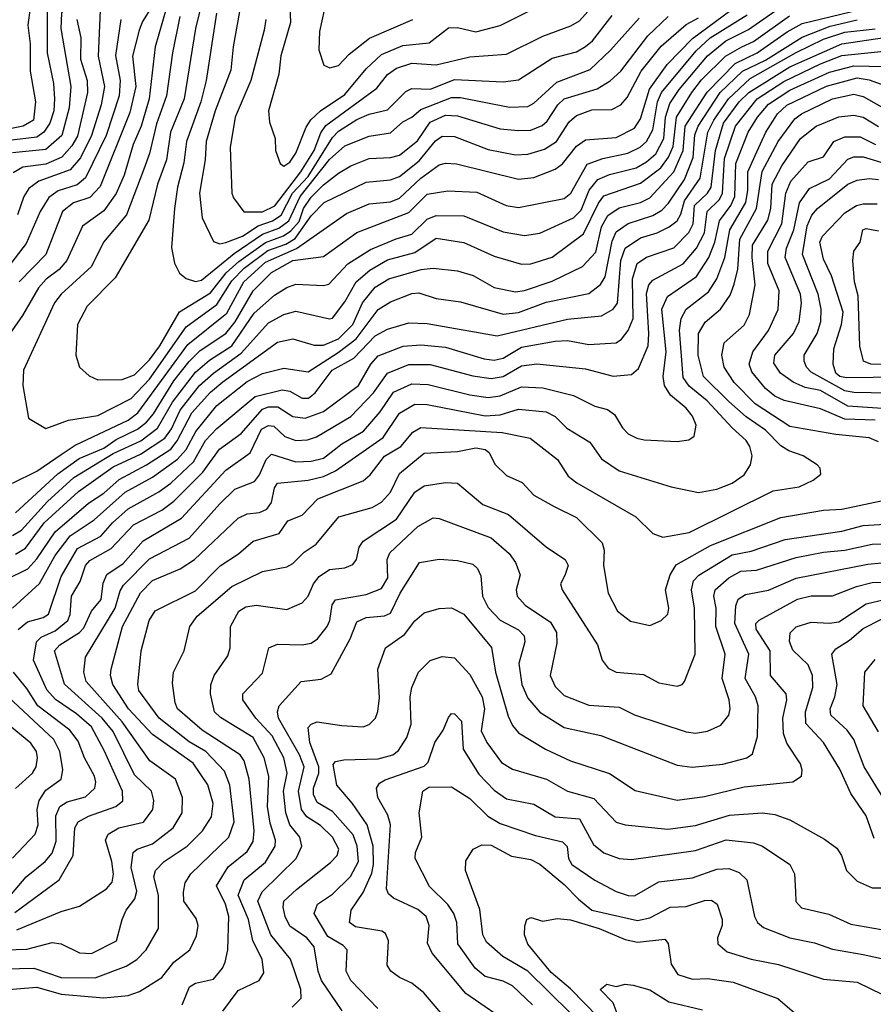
# Model space of a CAD drawing. Extents: x 1308313 to 1441400, y 959662 to 1036319.
# Tile 265 of 656: x 1347119 to 1349918, y 992897 to 996124. Entities that reach past the tile are written whole.
import ezdxf

# ---------------------------------------------------------------- set-up
doc = ezdxf.new("R2010")
doc.units = 0

msp = doc.modelspace()

# ---------------------------------------------------------------- linework, layer by layer
at = {"layer": '0CON10XD'}
for points in [[(1347094.7, 996695), (1347167.4, 996627.4), (1347260.8, 996575), (1347385, 996545.4), (1347431.3, 996505), (1347449.2, 996465), (1347447.9, 996435), (1347382.5, 996302.5), (1347363.6, 996275), (1347281.4, 996195), (1347255.6, 996145), (1347253.7, 996095), (1347287.1, 995905), (1347280.8, 995835), (1347257, 995745), (1347205, 995698.4), (1347095, 995688.2)], [(1347077.3, 996627.3), (1347131.4, 996571.4), (1347349.3, 996509.3), (1347381.4, 996485), (1347394.3, 996455), (1347388.8, 996425), (1347329.1, 996300.9), (1347271.9, 996248.1), (1347226, 996195), (1347209.3, 996165), (1347209.1, 996015), (1347230.4, 995915), (1347232.9, 995865), (1347230.6, 995825), (1347218, 995785), (1347198.3, 995755), (1347175, 995738.5), (1347075, 995726.8)], [(1347095, 996536.1), (1347205, 996510.3), (1347280.7, 996485), (1347318.1, 996468.1), (1347335, 996447.7), (1347332.9, 996415), (1347300.7, 996349.2), (1347273.7, 996316.3), (1347224.5, 996275), (1347166.3, 996195), (1347153.4, 996163.4), (1347145.8, 996105.8), (1347153.1, 996045), (1347153, 995955), (1347171.2, 995855), (1347164.8, 995795), (1347130.9, 995775), (1347015, 995751.6)], [(1347853.3, 996225), (1347818.9, 996035), (1347811.4, 995958.6), (1347759.5, 995825), (1347730.3, 995725), (1347727, 995665), (1347709.1, 995555), (1347716.9, 995475), (1347755, 995397.3), (1347775, 995388.9)], [(1347853.9, 995493.9), (1347915, 995494.4), (1347955.6, 995514.4), (1348040.5, 995625), (1348084.7, 995695), (1348106.4, 995753.7), (1348122.5, 995777.5), (1348289.9, 995900.1), (1348325.7, 995944.3), (1348355, 995964.8), (1348405, 995981.8), (1348485, 995976.5), (1348595, 996002.2), (1348715, 996011.1), (1348835, 996070.4), (1348926.6, 996103.4), (1348955, 996120.3), (1349047.4, 996225)], [(1348003.1, 996225), (1348007, 996115), (1347975.9, 996005.9), (1347969.3, 995945), (1347934.6, 995825), (1347938.2, 995788.2), (1347956.9, 995735), (1347958.1, 995695), (1347973, 995653), (1347985, 995644.3)], [(1347985, 995644.3), (1348005, 995656.9), (1348025, 995686.9), (1348058.4, 995771.6), (1348074.1, 995795.9), (1348105.1, 995824.9), (1348185, 995879.2), (1348255, 995963.1), (1348305, 996010.2), (1348375, 996040), (1348462, 996048), (1348525, 996097.5), (1348555, 996098.2), (1348615, 996084.1), (1348694.2, 996105), (1348892.2, 996205)], [(1347599.8, 996159.8), (1347563.5, 996035), (1347544.1, 995865), (1347517.6, 995775), (1347490.9, 995715), (1347461.4, 995615), (1347435.9, 995554.1), (1347395, 995497.7), (1347325, 995446.8), (1347274, 995335), (1347248.9, 995305), (1347206.3, 995273.7), (1347180.6, 995245), (1347127.9, 995155), (1347043.9, 995035)], [(1347075, 994289.7), (1347145.5, 994324.5), (1347175, 994356.8), (1347234.8, 994445.2), (1347345, 994539.5), (1347395, 994572.7), (1347445, 994617.2), (1347535, 994664.9), (1347615, 994716.5), (1347635.9, 994744.1), (1347683.9, 994835), (1347745, 994903.4), (1347785, 994937.6), (1347965, 995067.3), (1348015, 995077.6), (1348085, 995057.7), (1348115, 995057.4), (1348165, 995078.1), (1348211.5, 995125), (1348243.6, 995196.4), (1348285, 995247), (1348329.1, 995275), (1348435.2, 995305.2), (1348475, 995310.2), (1348555, 995301.2), (1348606, 995286), (1348675, 995246), (1348745, 995232.2), (1348775, 995236.7), (1348865, 995267.4), (1348965, 995315.3), (1349008.4, 995361.6), (1349026.6, 995445), (1349047.5, 995482.5), (1349085, 995507.5), (1349155, 995524.6), (1349185, 995539.7), (1349264.5, 995625.5), (1349294.5, 995695), (1349301.1, 995775), (1349373.1, 995886.9), (1349465, 995980.1), (1349537.2, 996015), (1349635.5, 996084.5), (1349685, 996111.8), (1349875, 996157.1)], [(1347095, 994605.3), (1347175, 994644.8), (1347258.8, 994701.2), (1347300.7, 994729.3), (1347475, 994811.6), (1347506.1, 994835), (1347670.7, 995059.3), (1347797.8, 995162.2), (1347853.6, 995265), (1347925, 995329.7), (1348026.3, 995373.7), (1348190.9, 995489.1), (1348265, 995520.9), (1348335, 995527.4), (1348365, 995539.2), (1348434.1, 995605), (1348495, 995648.6), (1348515, 995654.3), (1348551.3, 995651.3), (1348755, 995601.2), (1348805, 995606.5), (1348875, 995634.2), (1348898.6, 995651.4), (1348945, 995710), (1348975, 995730.2), (1349075, 995738.4), (1349135, 995768.9), (1349155, 995798.8), (1349183.9, 995896.1), (1349242.5, 995977.5), (1349325, 996062.5), (1349476.2, 996173.8)], [(1347551.2, 996165), (1347521.4, 996118.6), (1347510.8, 996089.2), (1347489, 996005), (1347500.1, 995905), (1347480.6, 995819.4), (1347382.6, 995577.4), (1347348.5, 995541.5), (1347295, 995523.5), (1347258.9, 995495), (1347204.3, 995355), (1347117, 995265)], [(1347716.9, 996185), (1347695.5, 996095.5), (1347658.5, 995865), (1347613.4, 995755), (1347600.3, 995665), (1347570.6, 995585), (1347542.5, 995467.5), (1347431.6, 995278.4), (1347340.4, 995185), (1347308.9, 995125), (1347303.2, 995025), (1347315.3, 994985.3), (1347347.3, 994957.3), (1347375, 994943.9)], [(1347451, 996125), (1347433.3, 996006.7), (1347448.7, 995925), (1347445.7, 995874.3), (1347402.5, 995745), (1347334.7, 995605.3), (1347307, 995583), (1347245, 995562.8), (1347215, 995540.9), (1347185.8, 995495), (1347139.7, 995390.3), (1347079.3, 995310.7)], [(1347095, 994433.8), (1347125, 994450.7), (1347210.3, 994545), (1347296.7, 994623.3), (1347425, 994702.5), (1347516.1, 994743.9), (1347571.2, 994785), (1347619.8, 994870.2), (1347695, 994968.7), (1347741.6, 995008.4), (1347814.6, 995055.4), (1347888.2, 995161.8), (1347955, 995221), (1347995, 995246.5), (1348025, 995257.5), (1348115, 995252.7), (1348132.5, 995257.5), (1348195.6, 995324.4), (1348269.3, 995370.7), (1348353.7, 995406.3), (1348405, 995421.3), (1348455, 995470), (1348485, 995482.4), (1348575, 995481.7), (1348705, 995429.1), (1348775, 995417), (1348825.2, 995424.8), (1348935, 995474.1), (1348960.4, 995499.6), (1348987, 995565), (1349015, 995600.3), (1349053.6, 995616.4), (1349141.2, 995638.8), (1349175, 995657.9), (1349205.1, 995684.9), (1349231, 995735), (1349237.4, 995805), (1349250.6, 995849.4), (1349281.4, 995895), (1349375, 996006), (1349435, 996054.4), (1349508.6, 996091.4), (1349595, 996152.4)], [(1347095, 994194.8), (1347183.6, 994276.4), (1347235, 994368.3), (1347285, 994432.7), (1347363.5, 994485), (1347465, 994575.1), (1347554.9, 994625.1), (1347636.5, 994683.5), (1347664.5, 994715.5), (1347696.1, 994773.9), (1347765, 994859.2), (1347865, 994938.4), (1347915, 994964.5), (1347985, 994981.7), (1348065, 994970.4), (1348163.8, 995033.8), (1348222.4, 995077.6), (1348295, 995174.3), (1348335, 995198.9), (1348405, 995226.5), (1348428.4, 995228.4), (1348485, 995210.2), (1348565, 995199.8), (1348705, 995159.3), (1348755, 995164.5), (1348845, 995198.2), (1348985, 995226.2), (1349023.5, 995256.5), (1349039.1, 995280.9), (1349061.5, 995398.5), (1349075, 995429), (1349115, 995456.4), (1349195, 995482), (1349225, 995500), (1349247.1, 995522.9), (1349299.6, 995600.4), (1349327.5, 995672.5), (1349332.8, 995747.2), (1349344.5, 995775.5), (1349416, 995885), (1349489.2, 995955), (1349565, 995991.4), (1349685, 996067.1), (1349776.7, 996103.3), (1349865, 996124.1)], [(1347306.2, 996125), (1347319.9, 996065), (1347318.2, 995995), (1347340.7, 995925), (1347341.3, 995885), (1347308.2, 995741.8), (1347289.9, 995710.1), (1347256.8, 995673.3), (1347205, 995650.9), (1347129.2, 995640.8), (1347097.5, 995622.5)], [(1347105, 994507.8), (1347244.5, 994635.5), (1347313.8, 994686.2), (1347395, 994719.6), (1347435, 994748.6), (1347505, 994781.7), (1347535, 994805.4), (1347557.9, 994832.1), (1347625, 994940.5), (1347675, 995004.3), (1347710.4, 995039.6), (1347794.9, 995095.1), (1347825.8, 995134.2), (1347884.2, 995235), (1347944.3, 995295), (1348015, 995334.4), (1348115, 995348.1), (1348225, 995427), (1348395, 995492.6), (1348455, 995552.6), (1348523.6, 995563.6), (1348618.4, 995558.4), (1348714.8, 995514.8), (1348755, 995508.9), (1348905, 995537.6), (1348926.8, 995555), (1348979.5, 995650.5), (1349031.2, 995668.8), (1349113.8, 995686.2), (1349153.3, 995706.7), (1349174.4, 995725), (1349195, 995763.1), (1349210.2, 995855), (1349224.2, 995885.8), (1349338, 996022), (1349383.7, 996065), (1349505, 996140.3)], [(1347105, 994372.8), (1347138, 994392), (1347199.4, 994475), (1347311.8, 994578.2), (1347425, 994658), (1347515, 994699.7), (1347595, 994753), (1347616.6, 994783.4), (1347645, 994844.8), (1347708.8, 994925), (1347754.3, 994965.7), (1347845, 995030.8), (1347935, 995130.9), (1347985, 995157.6), (1348025, 995168.4), (1348135, 995143.3), (1348145, 995146.2), (1348185, 995199.4), (1348222.9, 995265), (1348266.8, 995303.2), (1348325, 995337.3), (1348415, 995361.2), (1348485, 995407.5), (1348575, 995393.3), (1348675, 995348.8), (1348765, 995322.7), (1348795, 995323.5), (1348865, 995345.7), (1348967.6, 995422.4), (1349017, 995523), (1349035, 995547.1), (1349155, 995587.9), (1349221.5, 995638.5), (1349246.8, 995673.2), (1349261.6, 995708.4), (1349273.3, 995805), (1349322.9, 995885), (1349355, 995926.8), (1349433.6, 996005), (1349487.5, 996035), (1349525, 996052.2), (1349643.7, 996136.3)], [(1347383.1, 996155), (1347376.1, 996005), (1347397.6, 995905), (1347386.7, 995845), (1347354.7, 995745), (1347318.2, 995671.8), (1347285, 995632), (1347182.3, 995595), (1347149.1, 995570.9), (1347133.1, 995545), (1347111.7, 995485)], [(1347644.3, 996135), (1347620.1, 996015), (1347600.9, 995875), (1347567.4, 995782.6), (1347545.2, 995685), (1347525.7, 995634.3), (1347469.4, 995485), (1347394.2, 995395), (1347354.8, 995315), (1347255.2, 995225), (1347233.5, 995196.5), (1347131.5, 994975), (1347129.1, 994925), (1347148.3, 994818.3), (1347205, 994784.4)], [(1347205, 994784.4), (1347278.9, 994811.1), (1347375, 994826.9), (1347485, 994882.4), (1347545, 994945.5), (1347665, 995116.9), (1347765, 995190.4), (1347815, 995268.2), (1347855, 995309.8), (1347932.3, 995367.7), (1347992.1, 995387.9), (1348022.8, 995407.2), (1348075, 995480.7), (1348117.4, 995525), (1348255, 995591.5), (1348335, 995599.3), (1348365, 995610.2), (1348428.8, 995661.2), (1348483, 995727), (1348505, 995742.2), (1348545, 995740.9), (1348655, 995698.1), (1348745, 995680.6), (1348785, 995683.4), (1348840.2, 995699.8), (1348879, 995725), (1348921, 995789), (1348945, 995809.8), (1348995, 995828.1), (1349060.8, 995829.2), (1349090, 995845), (1349111.5, 995868.5), (1349157.6, 995955), (1349222.9, 996037.1), (1349305, 996108), (1349345, 996130)], [(1347375, 994943.9), (1347455, 994944.8), (1347495, 994959.8), (1347545, 995008.9), (1347578.5, 995055), (1347643.4, 995166.6), (1347745, 995228.6), (1347796, 995294), (1347838.1, 995331.9), (1347925, 995394), (1347984.5, 995415.5), (1348007.7, 995432.3), (1348035, 995462.7), (1348049.5, 995505), (1348075, 995542.3), (1348115, 995582.8), (1348165, 995621.2), (1348205.4, 995645), (1348265, 995668.9), (1348335, 995672.3), (1348365, 995680.4), (1348423.2, 995726.8), (1348465, 995788.7), (1348515, 995811.2), (1348555, 995808.9), (1348695, 995766.3), (1348755, 995760.6), (1348795, 995762.1), (1348832.2, 995777.8), (1348848.9, 995791.1), (1348883.4, 995845), (1348904.7, 995865), (1349012.4, 995897.6), (1349055, 995923.9), (1349090, 995955), (1349178.9, 996071.1), (1349245.3, 996134.7)], [(1347764.2, 996145), (1347730.9, 995925), (1347713, 995855), (1347665.8, 995725), (1347657.6, 995655), (1347636.6, 995575), (1347626.7, 995505), (1347617.3, 995377.3), (1347626.2, 995326.2), (1347643.3, 995293.3), (1347665.3, 995275.3), (1347695, 995265.9)], [(1347695, 995265.9), (1347715, 995270.5), (1347821.9, 995358.1), (1347915, 995420.6), (1347969, 995441), (1348001.7, 995465), (1348039.1, 995545), (1348135, 995665.4), (1348185, 995710.3), (1348265, 995742.1), (1348335, 995752.8), (1348375, 995788.8), (1348405, 995804.3), (1348435, 995829.7), (1348535, 995869), (1348565, 995868.7), (1348725, 995837.3), (1348785, 995839.5), (1348805, 995850.5), (1348880.3, 995919.7), (1348989.7, 995960.3), (1349056.1, 996023.9), (1349150.5, 996129.5)], [(1347775, 995388.9), (1347795, 995393.8), (1347850, 995415), (1347901.1, 995448.9), (1347948.1, 995465), (1347976.4, 995483.6), (1348013.7, 995555), (1348065, 995609.7), (1348145, 995738.2), (1348165, 995758.8), (1348225, 995797.4), (1348265, 995814.8), (1348325, 995829), (1348385, 995889.1), (1348405, 995898.1), (1348466.5, 995896.5), (1348545, 995927.6), (1348705, 995920), (1348755, 995926.8), (1348865, 995997.5), (1348945, 996018.7), (1348975, 996036.1), (1348997, 996055), (1349062.1, 996137.9)], [(1347926.3, 996125), (1347920.5, 996089.5), (1347877, 995925), (1347825.6, 995805), (1347809, 995705), (1347814.7, 995555), (1347820.1, 995540.1), (1347853.9, 995493.9)], [(1348117.1, 996155), (1348102.3, 996085), (1348100, 996025), (1348116.7, 995975), (1348135.9, 995965.9)], [(1348135.9, 995965.9), (1348165, 995974.4), (1348199.1, 996010.9), (1348266.1, 996063.9), (1348408.5, 996125)], [(1347113.7, 994125), (1347145, 994150.2), (1347195.7, 994164.3), (1347213.9, 994176.1), (1347255, 994298.7), (1347309.1, 994390.9), (1347385, 994431.7), (1347422.8, 994475), (1347475, 994521.3), (1347575, 994576.1), (1347614.7, 994605.3), (1347689, 994675), (1347728.5, 994745), (1347765, 994784.4), (1347890.7, 994889.3), (1347979.3, 994910.7), (1348005, 994906.9), (1348045, 994884), (1348066.2, 994883.8), (1348088.5, 994901.5), (1348143.4, 994975), (1348215, 995014.4), (1348285, 995087.5), (1348325, 995109.3), (1348395, 995130.6), (1348455, 995128.8), (1348685, 995087.8), (1348915, 995143), (1349027, 995153), (1349065, 995175.3), (1349079.3, 995195), (1349090.1, 995335), (1349104.7, 995375.3), (1349155, 995408.8), (1349210, 995425), (1349249.4, 995445), (1349275.1, 995464.9), (1349287, 995487), (1349299.2, 995530.8), (1349350.9, 995605), (1349376, 995755), (1349395.5, 995795), (1349443, 995865), (1349515, 995931.6), (1349665, 996016.6), (1349755, 996060.2), (1349825, 996083.4), (1349925, 996093.7)], [(1347102.6, 993197.4), (1347248.8, 993305), (1347294.1, 993385), (1347299.8, 993475), (1347310.8, 993495), (1347345, 993513.8), (1347434.8, 993545.2), (1347456.7, 993563.3), (1347456, 993595), (1347396.7, 993726.7), (1347355, 993805.9), (1347305, 993849.4), (1347236.1, 993896.1), (1347208.1, 993928.1), (1347164.1, 994025), (1347173.7, 994085), (1347189.9, 994100.1), (1347235, 994120.7), (1347276.6, 994155), (1347284.6, 994175), (1347289, 994235), (1347317.7, 994282.3), (1347335.1, 994334.9), (1347348.8, 994351.2), (1347419.3, 994390.7), (1347492.1, 994467.9), (1347585, 994516.2), (1347624.3, 994545.7), (1347719.2, 994640.8), (1347773.9, 994716.1), (1347845, 994768), (1347915, 994847.1), (1347935, 994855.1), (1347965.3, 994855.3), (1348015, 994823.4), (1348055, 994817.5), (1348115, 994839.5), (1348229.8, 994925), (1348270, 994995), (1348295, 995022), (1348376.3, 995053.7), (1348435, 995058.3), (1348515, 995050.2), (1348642.2, 995012.2), (1348675, 995008.3), (1348705, 995014.8), (1348765, 995050.7), (1348875, 995070.8), (1348915, 995073), (1348985, 995059.8), (1349075, 995065.3), (1349092.8, 995077.2), (1349114.8, 995105.2), (1349130.5, 995145), (1349128.6, 995275), (1349144, 995325), (1349174.6, 995345.4), (1349263.9, 995376.1), (1349312.9, 995427.1), (1349327.1, 995455), (1349331.8, 995515), (1349374.8, 995555), (1349386.2, 995575), (1349401.3, 995695), (1349427.2, 995785), (1349478.6, 995855), (1349509.9, 995885), (1349645, 995969.6), (1349815, 996044.4), (1349985, 996070.1)], [(1347109.2, 993140.8), (1347255, 993201.4), (1347315, 993218.8), (1347403.5, 993275), (1347422.4, 993297.6), (1347426.1, 993323.9), (1347421.3, 993365), (1347400.8, 993435), (1347409.4, 993455), (1347444.4, 993475.6), (1347525, 993493.8), (1347555.2, 993535), (1347558.5, 993565), (1347550.7, 993595), (1347495, 993649.2), (1347425, 993790.6), (1347389.1, 993835), (1347265.8, 993945.8), (1347233.3, 994055), (1347250.5, 994075), (1347314.7, 994115.3), (1347329.3, 994130.7), (1347354.5, 994185.5), (1347385.8, 994224.2), (1347393.2, 994276.8), (1347404.6, 994305.4), (1347457.8, 994342.2), (1347524.4, 994415.6), (1347649.5, 994490.5), (1347795, 994647.8), (1347875, 994704.2), (1347912.5, 994782.5), (1347935, 994794.1), (1347951.9, 994791.9), (1347988.1, 994758.1), (1348025, 994745.2), (1348062.6, 994747.4), (1348092.9, 994757.1), (1348205, 994824), (1348279.4, 994900.6), (1348324.9, 994965.1), (1348395, 994993.9), (1348465, 994993.9), (1348605, 994956.7), (1348665, 994947.6), (1348705, 994954.6), (1348765, 994989.2), (1348815, 994996.6), (1348975, 994979.8), (1349065, 994956.2), (1349125, 994961.3), (1349148.7, 994981.3), (1349179.8, 995055), (1349182.7, 995095), (1349175, 995226.7), (1349182.5, 995255), (1349195, 995270.2), (1349295, 995324.4), (1349338.5, 995375), (1349364.4, 995425.6), (1349373.6, 995495), (1349413.8, 995535), (1349423.8, 995555), (1349430.4, 995669.6), (1349466.7, 995775), (1349537.9, 995865), (1349625, 995921.7), (1349745, 995979.7), (1349815, 996006.3), (1349975, 996023.6)], [(1347035, 993074), (1347142.2, 993077.8), (1347225, 993099.5), (1347254.7, 993094.7), (1347315, 993065.9), (1347355, 993063.2), (1347436.8, 993105), (1347454.7, 993175), (1347468.4, 993205), (1347497.1, 993242.9), (1347502.6, 993267.4), (1347484.9, 993345), (1347490.8, 993395), (1347504.2, 993405.8), (1347555, 993422.7), (1347622.5, 993475), (1347651.4, 993525), (1347652.6, 993575), (1347630, 993635), (1347545.4, 993695.4), (1347455, 993822.8), (1347336.9, 993955), (1347329.8, 993985), (1347334.3, 994035), (1347432.1, 994195), (1347448.4, 994251.6), (1347459.8, 994270.2), (1347545, 994357), (1347674.3, 994425), (1347774.2, 994535.8), (1347825, 994585.2), (1347889.1, 994610.9), (1347905, 994632), (1347927, 994683), (1347945, 994700), (1348025, 994674.8), (1348075, 994677), (1348115, 994687), (1348175, 994733.8), (1348246.6, 994775), (1348301.2, 994838.8), (1348345, 994903.6), (1348405, 994930.5), (1348458.9, 994928.9), (1348595, 994894.5), (1348655, 994886.1), (1348695, 994890.8), (1348765, 994920.2), (1348835, 994917.9), (1348935, 994892.7), (1349005, 994857.3), (1349046.6, 994846.6), (1349069.8, 994829.8), (1349096.2, 994786.2), (1349115, 994767.1), (1349142.4, 994752.4), (1349167.4, 994747.4), (1349275, 994741.2), (1349313.1, 994746.9), (1349330.8, 994759.2), (1349337.8, 994795), (1349325.3, 994825), (1349305, 994851.1), (1349253.3, 994893.3), (1349233.5, 994925), (1349229.3, 994955), (1349239.6, 995035), (1349225.2, 995175), (1349243.6, 995216.4), (1349338.1, 995281.9), (1349379.3, 995345), (1349399, 995395), (1349413.6, 995465), (1349451.4, 995515), (1349464.7, 995545), (1349467.3, 995652.7), (1349508, 995755), (1349538.9, 995805), (1349575, 995847.4), (1349645, 995893.1), (1349775, 995952.1), (1349855, 995972.9), (1349955, 995970.7)], [(1346975, 993011.2), (1347165, 993015.5), (1347255, 992985.2), (1347366.5, 992983.5), (1347468.1, 993021.9), (1347503.6, 993043.6), (1347533.5, 993075), (1347573.9, 993145), (1347574.4, 993255), (1347559.4, 993315), (1347564.1, 993335), (1347592.8, 993365), (1347668.2, 993415), (1347718.8, 993465), (1347748.3, 993511.7), (1347753.8, 993555), (1347736.4, 993616.4), (1347687.6, 993687.6), (1347555, 993781), (1347476.3, 993865), (1347424.8, 993945), (1347417, 993975), (1347418.7, 993995), (1347455.6, 994135), (1347515, 994245.3), (1347555, 994286), (1347645, 994324.2), (1347692.8, 994355), (1347835, 994490), (1347865, 994504.3), (1347905, 994509.1), (1347929.9, 994520.1), (1347945, 994541.2), (1347955, 994590), (1347965, 994605.3), (1348065, 994614.5), (1348115, 994626.5), (1348154.7, 994645), (1348311.1, 994755), (1348365, 994834.3), (1348415, 994864), (1348455, 994863.1), (1348645, 994825.5), (1348695, 994829.1), (1348755, 994847.4), (1348845, 994838.7), (1348875, 994823.7), (1348913.1, 994785), (1348989.1, 994739.1), (1349027.1, 994685), (1349085, 994645.3), (1349255, 994593.4), (1349345, 994574.1), (1349405, 994585.3), (1349455, 994605.3), (1349495, 994631.8), (1349515.4, 994665), (1349520.7, 994695), (1349514, 994725), (1349501.6, 994745), (1349455, 994786.3), (1349373, 994875), (1349315, 994922.7), (1349295, 994951.2), (1349283.3, 995106.7), (1349288.3, 995145), (1349304.6, 995175.4), (1349377.7, 995232.3), (1349404.8, 995275), (1349431.1, 995345), (1349447.9, 995435), (1349499.9, 995525), (1349507.1, 995565), (1349507.1, 995625), (1349530.8, 995679.2), (1349565.5, 995755), (1349604.5, 995815), (1349635, 995844.1), (1349765, 995905.8), (1349865, 995933.3), (1349905, 995927.3), (1350016.3, 995886.3)], [(1347055, 992943.5), (1347175, 992953.1), (1347255, 992929.9), (1347395, 992918.2), (1347475, 992925.7), (1347511.5, 992938.5), (1347585, 992985.3), (1347625, 993034.7), (1347677.2, 993075), (1347698.3, 993121.7), (1347703.8, 993155), (1347697.9, 993177.9), (1347657.7, 993235), (1347655.7, 993265), (1347662.1, 993295), (1347680.3, 993325), (1347804.7, 993445), (1347822.3, 993495), (1347807.9, 993615), (1347790.9, 993660.9), (1347729.2, 993725), (1347675, 993757), (1347576.5, 993835), (1347510, 993925), (1347506.3, 993945), (1347517.4, 994055), (1347543.4, 994155), (1347563.1, 994186.9), (1347695, 994252.5), (1347775.9, 994334.1), (1347836.4, 994373.6), (1347885, 994414.7), (1347969.7, 994440.3), (1347998.5, 994481.5), (1348045, 994499.7), (1348096.3, 994553.7), (1348245, 994612.1), (1348268, 994632), (1348315, 994693.1), (1348369, 994725), (1348407.8, 994772.2), (1348435, 994787.7), (1348701.6, 994771.6), (1348792.9, 994752.9), (1348882.8, 994682.8), (1348917.4, 994627.4), (1348946, 994606), (1349140, 994495), (1349195, 994440), (1349228.2, 994428.2), (1349315, 994443.7), (1349590.4, 994579.6), (1349675, 994592.7), (1349720.8, 994615), (1349746, 994635), (1349744.3, 994654.3), (1349734, 994665), (1349688.6, 994695), (1349641.2, 994711.2), (1349615, 994727), (1349565, 994778.3), (1349501.9, 994821.9), (1349445, 994872.9), (1349361.6, 994955), (1349343.9, 995025), (1349344.8, 995095), (1349367.3, 995132.7), (1349417.5, 995175), (1349448.5, 995221.5), (1349462.4, 995257.6), (1349473.9, 995306.1), (1349480.6, 995405), (1349535.1, 995505), (1349553.7, 995626.3), (1349606.4, 995725), (1349660.6, 995799.4), (1349682.9, 995815), (1349785, 995865.1), (1349855, 995880.2), (1349885, 995872.4), (1349945, 995838.1)], [(1349935, 994740.4), (1349905, 994753.7), (1349795, 994764.8), (1349645, 994790.2), (1349531.1, 994865), (1349462.2, 994935), (1349429.6, 994985), (1349421.3, 995025), (1349429.7, 995065), (1349495, 995122.7), (1349512.4, 995157.6), (1349530.5, 995255), (1349520.7, 995345), (1349522.4, 995385), (1349572.5, 995467.5), (1349582.1, 995505), (1349586.9, 995585), (1349618.6, 995645), (1349679.8, 995735), (1349730.8, 995775), (1349805, 995805.9), (1349855, 995810.8), (1349885, 995804.8), (1349935, 995774.5)], [(1349925, 994811.4), (1349825.3, 994815.3), (1349745, 994848.8), (1349626, 994876), (1349595, 994889.6), (1349565.3, 994915.3), (1349520.3, 994970.3), (1349511.7, 994995), (1349523, 995035), (1349575.2, 995105), (1349606.3, 995173.7), (1349610, 995235), (1349573, 995325), (1349572.4, 995365), (1349618.1, 995455), (1349631.5, 995555), (1349647.8, 995595), (1349705, 995658.1), (1349755, 995674.2), (1349788.4, 995725), (1349825, 995740), (1349875, 995739.7), (1349925.3, 995715.3)], [(1349996.5, 994846.5), (1349835, 994857.8), (1349745, 994908.2), (1349695, 994918.2), (1349655.9, 994935.9), (1349613.6, 994965), (1349591.9, 994998.1), (1349595.3, 995025), (1349656.2, 995095), (1349674.8, 995135), (1349683.1, 995195), (1349680.1, 995225), (1349628.9, 995345), (1349634.1, 995375), (1349657.9, 995435), (1349676.3, 995523.7), (1349709.3, 995570.7), (1349775, 995602.7), (1349835, 995667), (1349855, 995674.8), (1349885, 995674.2), (1349965, 995650.6)], [(1350025, 994899.4), (1349855, 994902.1), (1349825, 994907.4), (1349715, 994968.3), (1349699.4, 994985), (1349691.7, 995005), (1349692.1, 995025), (1349734.4, 995095), (1349746.6, 995135), (1349747, 995175), (1349737.9, 995225), (1349685.8, 995355), (1349701.7, 995448.3), (1349716.5, 995483.5), (1349735, 995505.7), (1349835, 995585.2), (1349865, 995598.4), (1349905, 995604), (1349935, 995600.8)], [(1350005, 994951.9), (1349830.6, 994950.6), (1349808.9, 994955), (1349795.7, 994965), (1349786.6, 994995), (1349789.2, 995045), (1349814.6, 995125), (1349819.1, 995165), (1349780.8, 995285), (1349755, 995339.4), (1349742.9, 995395), (1349751.6, 995415), (1349825, 995491.2), (1349863.8, 995515), (1349885, 995521), (1349930.8, 995520.8)], [(1350045, 994990.4), (1349910, 994995), (1349886.1, 995005), (1349874.5, 995054.5), (1349868.5, 995218.5), (1349856.2, 995265), (1349851.7, 995335), (1349854.7, 995365), (1349875.2, 995395), (1349884.1, 995435), (1349895, 995439.8), (1349935, 995432.4)], [(1347651.8, 992895), (1347675.5, 992954.5), (1347695, 992966.2), (1347755, 992979.7), (1347784.1, 993015), (1347792.8, 993035), (1347801.1, 993075), (1347804.8, 993185), (1347793.8, 993225), (1347764.7, 993285), (1347802.8, 993347.2), (1347865, 993397.4), (1347885, 993430.6), (1347888.3, 993465), (1347871, 993635), (1347854.6, 993694.6), (1347842.3, 993715), (1347717.7, 993795), (1347636.8, 993865), (1347628.6, 993885), (1347620.2, 993949.8), (1347623.4, 993985), (1347658.5, 994055), (1347677.2, 994135), (1347701.3, 994168.7), (1347815, 994266.2), (1347915, 994315.8), (1347995, 994330.3), (1348015, 994341.3), (1348051.7, 994378.3), (1348091.1, 994405), (1348165.5, 994495), (1348274.4, 994525.6), (1348305, 994542.5), (1348334.7, 994575), (1348365, 994636.4), (1348445, 994703.3), (1348555, 994709.1), (1348615, 994720.7), (1348645, 994715.6), (1348659.1, 994705), (1348677.3, 994667.3), (1348715, 994630), (1348766.8, 994606.8), (1348805.2, 994565.2), (1348871.7, 994528.3), (1348945, 994492.7), (1349029.3, 994409.3), (1349035.4, 994385.4), (1349033.2, 994335), (1349049.2, 994245), (1349079.1, 994185), (1349122.6, 994152.6), (1349185, 994138.8), (1349222.9, 994155), (1349244.1, 994175.9), (1349247.6, 994195), (1349236.9, 994255), (1349252.4, 994305), (1349272.2, 994337.8), (1349385, 994400.3), (1349615, 994492.2), (1349755, 994516.5), (1349815, 994520), (1349965, 994551.9)], [(1347785, 992874.8), (1347835, 992941.9), (1347904.4, 992975), (1347919.9, 993000.1), (1347914.4, 993045), (1347883.3, 993105), (1347869.5, 993175), (1347835.5, 993255), (1347855, 993304.7), (1347925, 993363), (1347956.4, 993415), (1347957.8, 993435), (1347940.3, 993490.3), (1347931.6, 993545), (1347936.4, 993645), (1347920.5, 993705), (1347885, 993771.1), (1347777, 993837), (1347757.6, 993855), (1347745.2, 993915), (1347745.6, 993944.4), (1347756.5, 993975), (1347801.2, 994038.8), (1347809.1, 994065), (1347810, 994135), (1347837.3, 994185), (1347860.8, 994199.2), (1347895, 994205.3), (1347995, 994190.4), (1348045, 994212.3), (1348065, 994234.4), (1348082.1, 994275), (1348100.7, 994299.3), (1348135, 994321.6), (1348185, 994327.8), (1348211.2, 994338.8), (1348223.3, 994355), (1348232, 994395), (1348245.2, 994414.8), (1348355, 994487), (1348415, 994575.3), (1348445, 994596.4), (1348515, 994607.6), (1348555.3, 994605.3), (1348637.3, 994535), (1348722.4, 994502.4), (1348846.4, 994395), (1348907.5, 994355), (1348917.2, 994335), (1348907.1, 994302.9), (1348892.2, 994275), (1348897.5, 994255), (1349013.5, 994075), (1349029.4, 994025), (1349048.6, 993998.6), (1349075.4, 993985.4), (1349165, 993977.7), (1349215, 993951.1), (1349275, 993939.4), (1349291.2, 993945), (1349299.4, 993955), (1349333.9, 994045), (1349331.9, 994195), (1349322.2, 994255), (1349329, 994285), (1349346.5, 994303.5), (1349455, 994369.9), (1349517.7, 994382.3), (1349629.1, 994420.9), (1349815, 994447.2), (1349885, 994465.8), (1349992.7, 994472.7)], [(1348012.7, 992887.3), (1348042.6, 992917.4), (1348041, 992945), (1348006.6, 993045), (1347942.4, 993125), (1347899.7, 993235), (1347914.2, 993265.8), (1348025.7, 993374.3), (1348043.8, 993415), (1348037.6, 993445), (1348005.3, 993485.3), (1347991.8, 993525), (1347984.4, 993595), (1347996.6, 993655), (1347985.7, 993705), (1347947.4, 993777.4), (1347893.5, 993835), (1347850.9, 993895), (1347850.8, 993915), (1347915, 993981.9), (1347935.7, 994065), (1347965, 994077.2), (1348045, 994074.7), (1348075, 994081.1), (1348095.4, 994095), (1348126.8, 994135), (1348135.6, 994155), (1348143.3, 994206.7), (1348155, 994222.7), (1348255, 994239.6), (1348305, 994260.2), (1348326.8, 994295), (1348324.3, 994355), (1348333, 994377), (1348425, 994463.4), (1348475, 994491.4), (1348495, 994489.2), (1348665, 994425.8), (1348724.2, 994374.2), (1348745.3, 994345), (1348760, 994305), (1348747.1, 994255), (1348750.5, 994235), (1348776.2, 994205), (1348859.5, 994149.5), (1348879.2, 994115), (1348880.3, 994080.3), (1348859.1, 993975), (1348875, 993938.2), (1348905, 993909.6), (1348985, 993877.2), (1349085, 993870.6), (1349135, 993846), (1349305, 993790), (1349335, 993785.3), (1349375, 993792), (1349418, 993812), (1349445, 993844.4), (1349449.2, 993865), (1349445.7, 993895), (1349423, 993965), (1349432.6, 994045), (1349402.1, 994135), (1349403, 994195), (1349395.9, 994235), (1349399.8, 994255), (1349445.1, 994294.9), (1349483.8, 994316.2), (1349535, 994319.8), (1349665, 994361.3), (1349755, 994378.8), (1349825, 994385.2), (1349915, 994404.8), (1350095, 994408.6)], [(1348176.2, 992875), (1348108.4, 992975), (1348097.7, 993005), (1348084.4, 993085), (1348060.5, 993115), (1348005, 993153), (1347990, 993185), (1347982.7, 993215), (1347985.2, 993235), (1348027.2, 993272.8), (1348138.7, 993361.3), (1348159.7, 993385), (1348165.7, 993405), (1348145, 993445.2), (1348105, 993482.5), (1348061.1, 993511.1), (1348043.6, 993535), (1348032.8, 993595), (1348052.4, 993675), (1348036.2, 993715), (1347967.9, 993835), (1347964.4, 993855), (1347969.8, 993875), (1348041.9, 993955), (1348107.8, 993962.2), (1348140.4, 993979.6), (1348203.3, 994095), (1348225, 994150.8), (1348255.5, 994164.5), (1348315, 994170), (1348335, 994178.7), (1348366.5, 994245), (1348430.5, 994345), (1348494.1, 994355.9), (1348555, 994351.8), (1348605, 994339.6), (1348620, 994325), (1348631.2, 994301.2), (1348637, 994235), (1348655, 994197.3), (1348695, 994156.2), (1348754.8, 994124.8), (1348773.3, 994105), (1348775.4, 994085), (1348756.1, 994013.9), (1348765.2, 993945), (1348785, 993900), (1348825, 993854.7), (1348904.2, 993804.2), (1349025, 993778.4), (1349275, 993680.3), (1349324.2, 993674.2), (1349425, 993683.6), (1349504, 993705), (1349521.9, 993718.1), (1349539, 993775), (1349541.1, 993875), (1349532.3, 993905), (1349497.8, 993965), (1349510.5, 994045), (1349464, 994145), (1349467.3, 994202.7), (1349474.7, 994225), (1349499.5, 994240.5), (1349575, 994254.4), (1349665, 994293.8), (1349900.2, 994339.8), (1349945, 994343.6)], [(1348293.2, 992883.2), (1348205.3, 992975), (1348189.7, 993005), (1348192.7, 993075), (1348179.7, 993089.7), (1348129.7, 993119.7), (1348084.2, 993195), (1348095.2, 993224.8), (1348145, 993257.4), (1348204, 993316), (1348230.1, 993365), (1348225.7, 993415.7), (1348212.3, 993452.3), (1348145, 993528.7), (1348095, 993558.3), (1348082.7, 993585), (1348082.1, 993605), (1348099.8, 993655), (1348100, 993675), (1348070.4, 993755), (1348065.3, 993804.7), (1348075, 993815.5), (1348095, 993822.3), (1348175, 993810.4), (1348245, 993806.2), (1348265, 993814.5), (1348285.6, 993835), (1348293.9, 993856.1), (1348298.5, 993901.5), (1348293.8, 993995), (1348318.2, 994065), (1348381.2, 994108.8), (1348415, 994153.9), (1348445, 994180.4), (1348495, 994194.7), (1348535, 994196.1), (1348575, 994175.4), (1348665.9, 994065.9), (1348679.4, 993985), (1348721, 993841), (1348735, 993810.5), (1348755, 993786.8), (1348843.4, 993733.4), (1348925, 993694.7), (1349053.6, 993653.6), (1349137.8, 993597.8), (1349275.7, 993565.7), (1349365, 993578.5), (1349495, 993609.6), (1349654, 993626), (1349682.5, 993645), (1349685.6, 993664.4), (1349679.6, 993685), (1349635, 993752.7), (1349624.2, 993784.2), (1349622.2, 993835), (1349634.4, 993895), (1349632.3, 993915), (1349581, 993975), (1349580, 994055), (1349533.8, 994126.2), (1349533.6, 994145), (1349544.2, 994155.8), (1349670, 994225), (1349715, 994235.9), (1349785, 994235.2), (1349863.3, 994266.7), (1349915, 994279.7), (1350035, 994280.4)], [(1349920.8, 993440.8), (1349895.3, 993515), (1349845, 993588.2), (1349808.1, 993668.1), (1349755.2, 993755.2), (1349696.9, 993816.9), (1349696.5, 993855), (1349720, 993935), (1349718.9, 993975), (1349705, 994009.2), (1349655, 994057.5), (1349643.5, 994086.5), (1349645.3, 994114.7), (1349665, 994133.9), (1349715, 994149.8), (1349775, 994145.6), (1349805, 994150.2), (1349895, 994209), (1349955, 994224)], [(1349965, 993550.4), (1349888.7, 993675), (1349854.8, 993765), (1349833.2, 993795), (1349778.9, 993845), (1349776.6, 993865), (1349792.4, 993905), (1349799.6, 993945), (1349782.9, 994045), (1349795, 994062.5), (1349840, 994090), (1349885, 994128.4), (1349945, 994159.4)], [(1348512.5, 992855), (1348444, 992934), (1348405, 992966.1), (1348365, 992984.6), (1348335.6, 993005), (1348323.8, 993025), (1348328.2, 993105), (1348318.9, 993128.9), (1348306.3, 993136.3), (1348220.4, 993150.4), (1348200.4, 993165), (1348206.5, 993205), (1348245, 993263.2), (1348273.7, 993326.3), (1348279.5, 993355), (1348277.8, 993415), (1348258.1, 993485), (1348210, 993555), (1348159.3, 993615), (1348146.8, 993683.3), (1348155, 993692.5), (1348181.7, 993698.3), (1348295, 993701.7), (1348342.2, 993715), (1348361.1, 993728.9), (1348388.2, 993771.8), (1348403, 993815), (1348399.5, 993905), (1348404.7, 993935.3), (1348426.9, 993985), (1348465, 994023.5), (1348505, 994036.5), (1348545, 994032.2), (1348595, 993977.5), (1348635.2, 993905), (1348643.4, 993865), (1348632.8, 993792.8), (1348651.1, 993755), (1348699.5, 993689.5), (1348735, 993667.9), (1348846.7, 993635), (1348915.2, 993595.2), (1349001.9, 993571.9), (1349075, 993494), (1349105, 993484.7), (1349245, 993471.1), (1349335, 993483), (1349447.1, 993517.1), (1349555, 993524.8), (1349595, 993519.5), (1349645, 993501.6), (1349758.7, 993438.7), (1349798.3, 993408.3), (1349814.5, 993385), (1349830, 993335), (1349865, 993300), (1349915, 993279.1), (1349971.8, 993278.2)], [(1349935, 993789.5), (1349884.7, 993875), (1349890.7, 993985), (1349925, 994027.1)], [(1347092.4, 993257.6), (1347140.7, 993315), (1347202.9, 993365), (1347225, 993392.5), (1347238.7, 993431.3), (1347237.9, 993515), (1347250.5, 993545), (1347275, 993560.8), (1347335, 993577), (1347365.3, 993605), (1347369, 993625), (1347363.8, 993645), (1347331, 993705), (1347310.4, 993759.6), (1347283, 993795), (1347178.3, 993875), (1347142, 993932), (1347098.4, 993985)], [(1347095, 993376), (1347170, 993455), (1347179.5, 993485), (1347176.4, 993535), (1347183.3, 993565), (1347205, 993598.4), (1347255.2, 993634.8), (1347260.2, 993665), (1347250.7, 993725), (1347231.1, 993765), (1347065, 993920)], [(1347105, 993604.3), (1347161.3, 993655), (1347172.6, 993675), (1347177.7, 993705), (1347173.9, 993725), (1347155, 993752.3), (1347049.6, 993839.6)], [(1348676.9, 992866.9), (1348582.1, 992932.1), (1348472, 993065), (1348456.8, 993096.8), (1348461.8, 993155), (1348451.5, 993185), (1348425, 993208.1), (1348344.4, 993245), (1348328.8, 993258.8), (1348321.4, 993275), (1348334.8, 993484.8), (1348326.3, 993516.3), (1348293.3, 993575), (1348289.6, 993605), (1348298.6, 993621.4), (1348317.1, 993632.9), (1348445, 993677.5), (1348459.1, 993690.9), (1348480.9, 993755), (1348507.5, 993795), (1348525, 993837.1), (1348535, 993850), (1348545, 993849.1), (1348567.7, 993825), (1348573.5, 993733.5), (1348625, 993651), (1348675, 993599.1), (1348715, 993570.8), (1348805, 993553.3), (1348875, 993511.3), (1348954.5, 993504.5), (1349000.8, 993420.8), (1349035, 993392.9), (1349085, 993375.3), (1349125, 993371.8), (1349335, 993401), (1349436.2, 993436.2), (1349525, 993426.4), (1349555.2, 993415.2), (1349644.4, 993355), (1349660, 993325), (1349662.8, 993267.2), (1349663.9, 993233.9), (1349683.1, 993213.1), (1349772.8, 993192.8), (1349845, 993160), (1349945, 993142.6)], [(1348800.3, 992895), (1348735, 992957.3), (1348705, 992972.7), (1348645, 992988.4), (1348612.4, 993015), (1348556.2, 993095), (1348552.2, 993165), (1348543.2, 993195), (1348523.6, 993223.6), (1348463.3, 993283.3), (1348415.5, 993375), (1348417.1, 993395), (1348438, 993445), (1348429.5, 993525), (1348440.9, 993595), (1348460.9, 993609.1), (1348535, 993609.5), (1348595, 993571.2), (1348654.1, 993514.1), (1348695, 993489.8), (1348810.7, 993450.7), (1348899.1, 993429.1), (1348914, 993414), (1348918.9, 993375), (1348930, 993355), (1349005, 993303.7), (1349075, 993266.9), (1349115, 993253.1), (1349135, 993252.9), (1349215, 993298.4), (1349325, 993311.2), (1349405, 993339.8), (1349445, 993342.3), (1349478.7, 993328.7), (1349503.2, 993305), (1349528.8, 993185), (1349538.8, 993165), (1349558.3, 993148.3), (1349644.5, 993114.5), (1349725, 993098.4), (1349785, 993078.1), (1349885, 993060.2), (1349955.3, 993044.7)], [(1348925, 992868.3), (1348785, 993005.6), (1348703.7, 993053.7), (1348650.1, 993100.1), (1348638, 993125), (1348627.7, 993207.7), (1348580.5, 993335), (1348582.6, 993367.4), (1348606.2, 993405), (1348635, 993420), (1348665, 993418.9), (1348732.2, 993382.2), (1348795, 993371.1), (1348825, 993356.5), (1348905, 993290), (1348951.9, 993241.9), (1348995.4, 993205.4), (1349145, 993172.1), (1349185, 993180), (1349252.5, 993215), (1349305, 993217.6), (1349365, 993236.9), (1349388.3, 993238.3), (1349406.8, 993225), (1349423.1, 993175), (1349422.9, 993155), (1349407.3, 993115), (1349408.9, 993095), (1349439.1, 993069.1), (1349518, 993045), (1349607.5, 993027.5), (1349755, 992978.9), (1349865, 992970), (1349948.8, 992928.8)], [(1349016.2, 992855), (1348925, 992947.2), (1348861.6, 993001.6), (1348785, 993094.4), (1348774.5, 993125), (1348775.5, 993154.5), (1348782.5, 993175), (1348795, 993181.4), (1348835, 993169.6), (1348882, 993178), (1348925, 993174.1), (1349019.2, 993145), (1349105, 993109.8), (1349145, 993100.9), (1349235, 993110.4), (1349245.7, 993095.7), (1349255, 993028.1), (1349277.1, 992995), (1349325, 992978.8), (1349375, 992982), (1349459.1, 992969.1), (1349605, 992916.5), (1349675.4, 992855.4)], [(1349091.4, 992831.4), (1349065, 992901.4), (1349023.1, 992945), (1349045, 992963.2), (1349075, 992955.5), (1349105, 992962.7), (1349130.6, 992959.4), (1349185, 992944.7), (1349248.2, 992905), (1349358.3, 992878.3)]]:
    msp.add_lwpolyline(points, dxfattribs=at)

doc.saveas('drawing.dxf')
